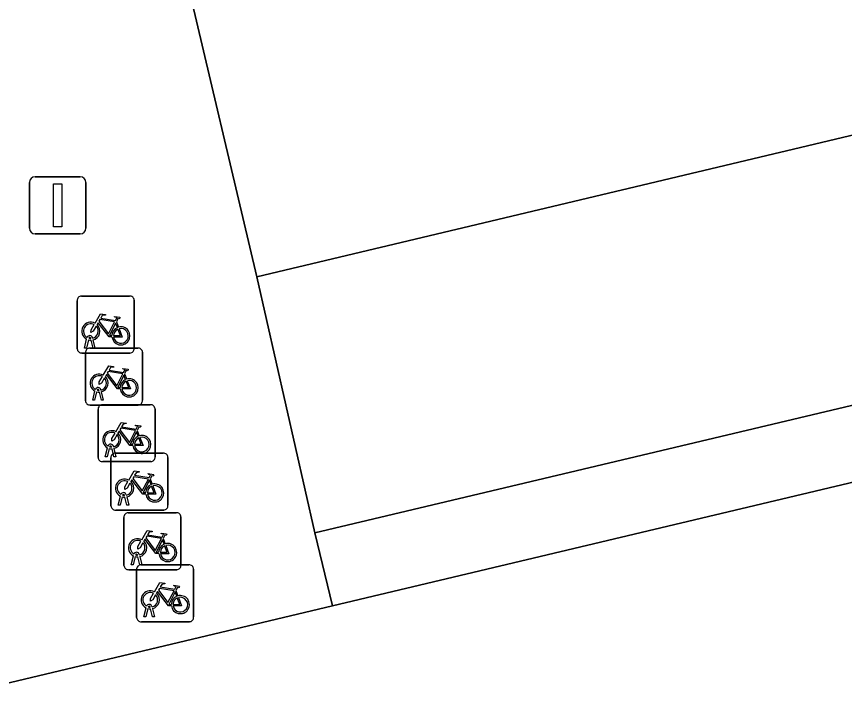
# Model space of a CAD drawing. Extents: x 160675 to 161153, y 383241 to 383714.
# Drawn here: x 160925.43 to 160939.95, y 383491.7 to 383503.84 of the extents above; entities that cross this region are included whole.
import ezdxf

# ---------------------------------------------------------------- set-up
doc = ezdxf.new("R2010")
doc.units = 0
for name, color, linetype in [('IMGEO_Fietsenrek', 7, 'Continuous'), ('IMGEO_Lichtmast', 7, 'Continuous'), ('IMGEO_Pand', 7, 'Continuous'), ('IMGEO_Parkeervlak_open', 7, 'Continuous'), ('IMGEO_Rijbaan_lokaal_open', 7, 'Continuous'), ('IMGEO_Voetpad_open', 7, 'Continuous')]:
    doc.layers.add(name, color=color, linetype=linetype)

msp = doc.modelspace()

# ---------------------------------------------------------------- linework, layer by layer
at = {"layer": 'IMGEO_Fietsenrek'}
for p, q in [((160926.565, 383498.934), (160927.406, 383498.934)), ((160927.406, 383498.934), (160926.565, 383498.934)), ((160926.49, 383498.009), (160926.49, 383498.85)), ((160926.49, 383498.85), (160926.49, 383498.009)), ((160927.49, 383498.859), (160927.49, 383498.018)), ((160927.49, 383498.018), (160927.49, 383498.859)), ((160927.177, 383498.483), (160927.213, 383498.388)), ((160926.759, 383498.201), (160926.76, 383498.194)), ((160926.617, 383498.018), (160926.656, 383498.178)), ((160926.686, 383498.166), (160926.651, 383498.018)), ((160926.728, 383498.19), (160926.727, 383498.194)), ((160926.769, 383498.018), (160926.735, 383498.16)), ((160926.767, 383498.164), (160926.802, 383498.018)), ((160927.415, 383497.934), (160926.574, 383497.934)), ((160926.574, 383497.934), (160927.415, 383497.934)), ((160926.651, 383498.018), (160926.617, 383498.018)), ((160926.635, 383497.097), (160926.635, 383497.938)), ((160926.635, 383497.938), (160926.635, 383497.097)), ((160926.71, 383498.022), (160927.551, 383498.022)), ((160927.551, 383498.022), (160926.71, 383498.022)), ((160926.802, 383498.018), (160926.769, 383498.018)), ((160927.635, 383497.947), (160927.635, 383497.106)), ((160927.635, 383497.106), (160927.635, 383497.947)), ((160927.322, 383497.571), (160927.358, 383497.476)), ((160926.762, 383497.106), (160926.801, 383497.266)), ((160926.831, 383497.254), (160926.796, 383497.106)), ((160926.873, 383497.278), (160926.872, 383497.282)), ((160926.914, 383497.106), (160926.88, 383497.248)), ((160926.904, 383497.289), (160926.905, 383497.282)), ((160926.912, 383497.252), (160926.947, 383497.106)), ((160926.796, 383497.106), (160926.762, 383497.106)), ((160926.947, 383497.106), (160926.914, 383497.106)), ((160927.56, 383497.022), (160926.719, 383497.022)), ((160926.719, 383497.022), (160927.56, 383497.022)), ((160926.856, 383496.103), (160926.856, 383496.944)), ((160926.856, 383496.944), (160926.856, 383496.103)), ((160926.931, 383497.028), (160927.772, 383497.028)), ((160927.772, 383497.028), (160926.931, 383497.028)), ((160927.856, 383496.953), (160927.856, 383496.112)), ((160927.856, 383496.112), (160927.856, 383496.953)), ((160927.543, 383496.577), (160927.579, 383496.482)), ((160926.983, 383496.112), (160927.022, 383496.272)), ((160927.052, 383496.26), (160927.017, 383496.112)), ((160927.094, 383496.284), (160927.093, 383496.288)), ((160927.135, 383496.112), (160927.101, 383496.254)), ((160927.125, 383496.295), (160927.126, 383496.288)), ((160927.133, 383496.258), (160927.168, 383496.112)), ((160927.157, 383496.178), (160927.998, 383496.178)), ((160927.998, 383496.178), (160927.157, 383496.178)), ((160927.781, 383496.028), (160926.94, 383496.028)), ((160926.94, 383496.028), (160927.781, 383496.028)), ((160927.017, 383496.112), (160926.983, 383496.112)), ((160927.082, 383495.253), (160927.082, 383496.094)), ((160927.082, 383496.094), (160927.082, 383495.253)), ((160927.168, 383496.112), (160927.135, 383496.112)), ((160928.082, 383496.103), (160928.082, 383495.262)), ((160928.082, 383495.262), (160928.082, 383496.103)), ((160927.769, 383495.727), (160927.805, 383495.632)), ((160927.32, 383495.434), (160927.319, 383495.438)), ((160927.351, 383495.445), (160927.352, 383495.438)), ((160927.209, 383495.262), (160927.248, 383495.422)), ((160927.278, 383495.41), (160927.243, 383495.262)), ((160927.361, 383495.262), (160927.327, 383495.404)), ((160927.359, 383495.408), (160927.394, 383495.262)), ((160928.007, 383495.178), (160927.166, 383495.178)), ((160927.166, 383495.178), (160928.007, 383495.178)), ((160927.243, 383495.262), (160927.209, 383495.262)), ((160927.394, 383495.262), (160927.361, 383495.262)), ((160927.31, 383494.207), (160927.31, 383495.048)), ((160927.31, 383495.048), (160927.31, 383494.207)), ((160927.385, 383495.132), (160928.226, 383495.132)), ((160928.226, 383495.132), (160927.385, 383495.132)), ((160928.31, 383495.057), (160928.31, 383494.216)), ((160928.31, 383494.216), (160928.31, 383495.057)), ((160927.997, 383494.681), (160928.033, 383494.586)), ((160927.437, 383494.216), (160927.476, 383494.376)), ((160927.506, 383494.364), (160927.471, 383494.216)), ((160927.548, 383494.388), (160927.547, 383494.392)), ((160927.589, 383494.216), (160927.555, 383494.358)), ((160927.579, 383494.399), (160927.58, 383494.392)), ((160927.587, 383494.362), (160927.622, 383494.216)), ((160928.235, 383494.132), (160927.394, 383494.132)), ((160927.394, 383494.132), (160928.235, 383494.132)), ((160927.471, 383494.216), (160927.437, 383494.216)), ((160927.532, 383493.293), (160927.532, 383494.134)), ((160927.532, 383494.134), (160927.532, 383493.293)), ((160927.622, 383494.216), (160927.589, 383494.216)), ((160927.607, 383494.218), (160928.448, 383494.218)), ((160928.448, 383494.218), (160927.607, 383494.218)), ((160928.532, 383494.143), (160928.532, 383493.302)), ((160928.532, 383493.302), (160928.532, 383494.143)), ((160928.219, 383493.767), (160928.255, 383493.672)), ((160927.659, 383493.302), (160927.698, 383493.462)), ((160927.728, 383493.45), (160927.693, 383493.302)), ((160927.77, 383493.474), (160927.769, 383493.478)), ((160927.811, 383493.302), (160927.777, 383493.444)), ((160927.801, 383493.485), (160927.802, 383493.478)), ((160927.809, 383493.448), (160927.844, 383493.302)), ((160927.693, 383493.302), (160927.659, 383493.302)), ((160927.844, 383493.302), (160927.811, 383493.302)), ((160928.457, 383493.218), (160927.616, 383493.218)), ((160927.616, 383493.218), (160928.457, 383493.218))]:
    msp.add_line(p, q, dxfattribs=at)
for points in [[(160926.803, 383498.46), (160926.898, 383498.624), (160926.984, 383498.61), (160926.986, 383498.601), (160926.93, 383498.59), (160926.903, 383498.545), (160927.159, 383498.504)], [(160927.146, 383498.479), (160926.889, 383498.52), (160926.872, 383498.491), (160927.039, 383498.271), (160927.146, 383498.479)], [(160927.159, 383498.504), (160927.184, 383498.553), (160927.178, 383498.557), (160927.155, 383498.561), (160927.143, 383498.568), (160927.142, 383498.571), (160927.144, 383498.576), (160927.239, 383498.561), (160927.241, 383498.551), (160927.231, 383498.538), (160927.219, 383498.532), (160927.205, 383498.538), (160927.177, 383498.483)], [(160926.824, 383498.408), (160926.772, 383498.318), (160926.732, 383498.293), (160926.733, 383498.34), (160926.788, 383498.434)], [(160927.099, 383498.216), (160927.049, 383498.216), (160926.858, 383498.467), (160926.839, 383498.435)], [(160927.194, 383498.381), (160927.164, 383498.458), (160927.055, 383498.24), (160927.098, 383498.24)], [(160927.128, 383498.24), (160927.248, 383498.239), (160927.204, 383498.353)], [(160927.224, 383498.36), (160927.279, 383498.215), (160927.129, 383498.215)], [(160926.948, 383497.548), (160927.043, 383497.712), (160927.129, 383497.698), (160927.131, 383497.689), (160927.075, 383497.678), (160927.048, 383497.633), (160927.304, 383497.592)], [(160927.304, 383497.592), (160927.329, 383497.641), (160927.323, 383497.645), (160927.3, 383497.649), (160927.288, 383497.656), (160927.287, 383497.659), (160927.289, 383497.664), (160927.384, 383497.649), (160927.386, 383497.639), (160927.376, 383497.626), (160927.364, 383497.62), (160927.35, 383497.626), (160927.322, 383497.571)], [(160926.969, 383497.496), (160926.917, 383497.406), (160926.877, 383497.381), (160926.878, 383497.428), (160926.933, 383497.522)], [(160927.244, 383497.304), (160927.194, 383497.304), (160927.003, 383497.555), (160926.984, 383497.523)], [(160927.291, 383497.567), (160927.034, 383497.608), (160927.017, 383497.579), (160927.184, 383497.359), (160927.291, 383497.567)], [(160927.339, 383497.469), (160927.309, 383497.546), (160927.2, 383497.328), (160927.243, 383497.328)], [(160927.273, 383497.328), (160927.393, 383497.327), (160927.349, 383497.441)], [(160927.369, 383497.448), (160927.424, 383497.303), (160927.274, 383497.303)], [(160927.169, 383496.554), (160927.264, 383496.718), (160927.35, 383496.704), (160927.352, 383496.695), (160927.296, 383496.684), (160927.269, 383496.639), (160927.525, 383496.598)], [(160927.512, 383496.573), (160927.255, 383496.614), (160927.238, 383496.585), (160927.405, 383496.365), (160927.512, 383496.573)], [(160927.525, 383496.598), (160927.55, 383496.647), (160927.544, 383496.651), (160927.521, 383496.655), (160927.509, 383496.662), (160927.508, 383496.665), (160927.51, 383496.67), (160927.605, 383496.655), (160927.607, 383496.645), (160927.597, 383496.632), (160927.585, 383496.626), (160927.571, 383496.632), (160927.543, 383496.577)], [(160927.19, 383496.502), (160927.138, 383496.412), (160927.098, 383496.387), (160927.099, 383496.434), (160927.154, 383496.528)], [(160927.465, 383496.31), (160927.415, 383496.31), (160927.224, 383496.561), (160927.205, 383496.529)], [(160927.56, 383496.475), (160927.53, 383496.552), (160927.421, 383496.334), (160927.464, 383496.334)], [(160927.59, 383496.454), (160927.645, 383496.309), (160927.495, 383496.309)], [(160927.494, 383496.334), (160927.614, 383496.333), (160927.57, 383496.447)], [(160927.395, 383495.704), (160927.49, 383495.868), (160927.576, 383495.854), (160927.578, 383495.845), (160927.522, 383495.834), (160927.495, 383495.789), (160927.751, 383495.748)], [(160927.738, 383495.723), (160927.481, 383495.764), (160927.464, 383495.735), (160927.631, 383495.515), (160927.738, 383495.723)], [(160927.751, 383495.748), (160927.776, 383495.797), (160927.77, 383495.801), (160927.747, 383495.805), (160927.735, 383495.812), (160927.734, 383495.815), (160927.736, 383495.82), (160927.831, 383495.805), (160927.833, 383495.795), (160927.823, 383495.782), (160927.811, 383495.776), (160927.797, 383495.782), (160927.769, 383495.727)], [(160927.416, 383495.652), (160927.364, 383495.562), (160927.324, 383495.537), (160927.325, 383495.584), (160927.38, 383495.678)], [(160927.691, 383495.46), (160927.641, 383495.46), (160927.45, 383495.711), (160927.431, 383495.679)], [(160927.786, 383495.625), (160927.756, 383495.702), (160927.647, 383495.484), (160927.69, 383495.484)], [(160927.72, 383495.484), (160927.84, 383495.483), (160927.796, 383495.597)], [(160927.816, 383495.604), (160927.871, 383495.459), (160927.721, 383495.459)], [(160927.623, 383494.658), (160927.718, 383494.822), (160927.804, 383494.808), (160927.806, 383494.799), (160927.75, 383494.788), (160927.723, 383494.743), (160927.979, 383494.702)], [(160927.966, 383494.677), (160927.709, 383494.718), (160927.692, 383494.689), (160927.859, 383494.469), (160927.966, 383494.677)], [(160927.979, 383494.702), (160928.004, 383494.751), (160927.998, 383494.755), (160927.975, 383494.759), (160927.963, 383494.766), (160927.962, 383494.769), (160927.964, 383494.774), (160928.059, 383494.759), (160928.061, 383494.749), (160928.051, 383494.736), (160928.039, 383494.73), (160928.025, 383494.736), (160927.997, 383494.681)], [(160927.644, 383494.606), (160927.592, 383494.516), (160927.552, 383494.491), (160927.553, 383494.538), (160927.608, 383494.632)], [(160927.919, 383494.414), (160927.869, 383494.414), (160927.678, 383494.665), (160927.659, 383494.633)], [(160928.014, 383494.579), (160927.984, 383494.656), (160927.875, 383494.438), (160927.918, 383494.438)], [(160927.948, 383494.438), (160928.068, 383494.437), (160928.024, 383494.551)], [(160928.044, 383494.558), (160928.099, 383494.413), (160927.949, 383494.413)], [(160927.845, 383493.744), (160927.94, 383493.908), (160928.026, 383493.894), (160928.028, 383493.885), (160927.972, 383493.874), (160927.945, 383493.829), (160928.201, 383493.788)], [(160928.201, 383493.788), (160928.226, 383493.837), (160928.22, 383493.841), (160928.197, 383493.845), (160928.185, 383493.852), (160928.184, 383493.855), (160928.186, 383493.86), (160928.281, 383493.845), (160928.283, 383493.835), (160928.273, 383493.822), (160928.261, 383493.816), (160928.247, 383493.822), (160928.219, 383493.767)], [(160927.866, 383493.692), (160927.814, 383493.602), (160927.774, 383493.577), (160927.775, 383493.624), (160927.83, 383493.718)], [(160928.141, 383493.5), (160928.091, 383493.5), (160927.9, 383493.751), (160927.881, 383493.719)], [(160928.188, 383493.763), (160927.931, 383493.804), (160927.914, 383493.775), (160928.081, 383493.555), (160928.188, 383493.763)], [(160928.236, 383493.665), (160928.206, 383493.742), (160928.097, 383493.524), (160928.14, 383493.524)], [(160928.17, 383493.524), (160928.29, 383493.523), (160928.246, 383493.637)], [(160928.266, 383493.644), (160928.321, 383493.499), (160928.171, 383493.499)]]:
    msp.add_lwpolyline(points, dxfattribs=at)
for centre, radius, start, end in [((160926.568, 383498.856), 0.0779, 92.4484, 184.2845), ((160926.568, 383498.856), 0.0779, 92.4484, 184.2845), ((160927.412, 383498.856), 0.0779, 2.4484, 94.2845), ((160927.412, 383498.856), 0.0779, 2.4484, 94.2845), ((160926.73, 383498.319), 0.159, 62.6766, 242.1369), ((160926.73, 383498.319), 0.129, 63.3192, 238.903), ((160926.73, 383498.319), 0.129, 283.6043, 43.4302), ((160926.73, 383498.319), 0.159, 283.5766, 46.6042), ((160927.257, 383498.235), 0.159, 113.3408, 178.3217), ((160927.257, 383498.235), 0.159, 187.0065, 105.7708), ((160927.257, 383498.235), 0.129, 113.923, 177.9556), ((160927.257, 383498.235), 0.129, 188.6715, 104.5883), ((160926.71, 383498.19), 0.0499, 12.8025, 158.6934), ((160926.71, 383498.19), 0.0174, 12.8025, 163.4502), ((160926.73, 383498.319), 0.129, 253.415, 269.0204), ((160926.73, 383498.319), 0.159, 253.9967, 271.7867), ((160926.568, 383498.012), 0.0779, 182.4484, 274.2845), ((160926.568, 383498.012), 0.0779, 182.4484, 274.2845), ((160926.713, 383497.944), 0.0779, 92.4484, 184.2845), ((160926.713, 383497.944), 0.0779, 92.4484, 184.2845), ((160927.412, 383498.012), 0.0779, 272.4484, 4.2845), ((160927.412, 383498.012), 0.0779, 272.4484, 4.2845), ((160927.557, 383497.944), 0.0779, 2.4484, 94.2845), ((160927.557, 383497.944), 0.0779, 2.4484, 94.2845), ((160926.875, 383497.407), 0.159, 62.6766, 242.1369), ((160926.875, 383497.407), 0.129, 63.3192, 238.903), ((160926.875, 383497.407), 0.129, 283.6043, 43.4302), ((160926.875, 383497.407), 0.159, 283.5766, 46.6042), ((160927.402, 383497.323), 0.159, 113.3408, 178.3217), ((160927.402, 383497.323), 0.159, 187.0065, 105.7708), ((160926.855, 383497.278), 0.0499, 12.8025, 158.6934), ((160927.402, 383497.323), 0.129, 113.923, 177.9556), ((160927.402, 383497.323), 0.129, 188.6715, 104.5883), ((160926.875, 383497.407), 0.159, 253.9967, 271.7867), ((160926.855, 383497.278), 0.0174, 12.8025, 163.4502), ((160926.875, 383497.407), 0.129, 253.415, 269.0204), ((160926.713, 383497.1), 0.0779, 182.4484, 274.2845), ((160926.713, 383497.1), 0.0779, 182.4484, 274.2845), ((160927.557, 383497.1), 0.0779, 272.4484, 4.2845), ((160927.557, 383497.1), 0.0779, 272.4484, 4.2845), ((160926.934, 383496.95), 0.0779, 92.4484, 184.2845), ((160926.934, 383496.95), 0.0779, 92.4484, 184.2845), ((160927.778, 383496.95), 0.0779, 2.4484, 94.2845), ((160927.778, 383496.95), 0.0779, 2.4484, 94.2845), ((160927.096, 383496.413), 0.159, 62.6766, 242.1369), ((160927.096, 383496.413), 0.129, 63.3192, 238.903), ((160927.096, 383496.413), 0.129, 283.6043, 43.4302), ((160927.096, 383496.413), 0.159, 283.5766, 46.6042), ((160927.623, 383496.329), 0.159, 113.3408, 178.3217), ((160927.623, 383496.329), 0.159, 187.0065, 105.7708), ((160927.623, 383496.329), 0.129, 188.6715, 104.5883), ((160927.076, 383496.284), 0.0499, 12.8025, 158.6934), ((160927.623, 383496.329), 0.129, 113.923, 177.9556), ((160927.096, 383496.413), 0.159, 253.9967, 271.7867), ((160927.076, 383496.284), 0.0174, 12.8025, 163.4502), ((160927.096, 383496.413), 0.129, 253.415, 269.0204), ((160927.16, 383496.1), 0.0779, 92.4484, 184.2845), ((160927.16, 383496.1), 0.0779, 92.4484, 184.2845), ((160928.004, 383496.1), 0.0779, 2.4484, 94.2845), ((160928.004, 383496.1), 0.0779, 2.4484, 94.2845), ((160926.934, 383496.106), 0.0779, 182.4484, 274.2845), ((160926.934, 383496.106), 0.0779, 182.4484, 274.2845), ((160927.778, 383496.106), 0.0779, 272.4484, 4.2845), ((160927.778, 383496.106), 0.0779, 272.4484, 4.2845), ((160927.322, 383495.563), 0.159, 62.6766, 242.1369), ((160927.322, 383495.563), 0.129, 63.3192, 238.903), ((160927.322, 383495.563), 0.129, 283.6043, 43.4302), ((160927.322, 383495.563), 0.159, 283.5766, 46.6042), ((160927.849, 383495.479), 0.159, 113.3408, 178.3217), ((160927.849, 383495.479), 0.159, 187.0065, 105.7708), ((160927.849, 383495.479), 0.129, 113.923, 177.9556), ((160927.849, 383495.479), 0.129, 188.6715, 104.5883), ((160927.302, 383495.434), 0.0499, 12.8025, 158.6934), ((160927.302, 383495.434), 0.0174, 12.8025, 163.4502), ((160927.322, 383495.563), 0.129, 253.415, 269.0204), ((160927.322, 383495.563), 0.159, 253.9967, 271.7867), ((160927.16, 383495.256), 0.0779, 182.4484, 274.2845), ((160927.16, 383495.256), 0.0779, 182.4484, 274.2845), ((160928.004, 383495.256), 0.0779, 272.4484, 4.2845), ((160928.004, 383495.256), 0.0779, 272.4484, 4.2845), ((160927.388, 383495.054), 0.0779, 92.4484, 184.2845), ((160927.388, 383495.054), 0.0779, 92.4484, 184.2845), ((160928.232, 383495.054), 0.0779, 2.4484, 94.2845), ((160928.232, 383495.054), 0.0779, 2.4484, 94.2845), ((160927.55, 383494.517), 0.159, 62.6766, 242.1369), ((160927.55, 383494.517), 0.129, 63.3192, 238.903), ((160927.55, 383494.517), 0.129, 283.6043, 43.4302), ((160927.55, 383494.517), 0.159, 283.5766, 46.6042), ((160928.077, 383494.433), 0.159, 113.3408, 178.3217), ((160928.077, 383494.433), 0.159, 187.0065, 105.7708), ((160927.53, 383494.388), 0.0499, 12.8025, 158.6934), ((160928.077, 383494.433), 0.129, 113.923, 177.9556), ((160928.077, 383494.433), 0.129, 188.6715, 104.5883), ((160927.55, 383494.517), 0.159, 253.9967, 271.7867), ((160927.53, 383494.388), 0.0174, 12.8025, 163.4502), ((160927.55, 383494.517), 0.129, 253.415, 269.0204), ((160927.388, 383494.21), 0.0779, 182.4484, 274.2845), ((160927.388, 383494.21), 0.0779, 182.4484, 274.2845), ((160927.61, 383494.14), 0.0779, 92.4484, 184.2845), ((160927.61, 383494.14), 0.0779, 92.4484, 184.2845), ((160928.232, 383494.21), 0.0779, 272.4484, 4.2845), ((160928.232, 383494.21), 0.0779, 272.4484, 4.2845), ((160928.454, 383494.14), 0.0779, 2.4484, 94.2845), ((160928.454, 383494.14), 0.0779, 2.4484, 94.2845), ((160927.772, 383493.603), 0.159, 62.6766, 242.1369), ((160927.772, 383493.603), 0.129, 63.3192, 238.903), ((160927.772, 383493.603), 0.159, 283.5766, 46.6042), ((160927.772, 383493.603), 0.129, 283.6043, 43.4302), ((160928.299, 383493.519), 0.159, 113.3408, 178.3217), ((160928.299, 383493.519), 0.159, 187.0065, 105.7708), ((160928.299, 383493.519), 0.129, 113.923, 177.9556), ((160928.299, 383493.519), 0.129, 188.6715, 104.5883), ((160927.752, 383493.474), 0.0499, 12.8025, 158.6934), ((160927.772, 383493.603), 0.159, 253.9967, 271.7867), ((160927.752, 383493.474), 0.0174, 12.8025, 163.4502), ((160927.772, 383493.603), 0.129, 253.415, 269.0204), ((160927.61, 383493.296), 0.0779, 182.4484, 274.2845), ((160927.61, 383493.296), 0.0779, 182.4484, 274.2845), ((160928.454, 383493.296), 0.0779, 272.4484, 4.2845), ((160928.454, 383493.296), 0.0779, 272.4484, 4.2845)]:
    msp.add_arc(centre, radius, start, end, dxfattribs=at)
at = {"layer": 'IMGEO_Lichtmast'}
for p, q in [((160925.753, 383501.026), (160926.543, 383501.026)), ((160926.543, 383501.026), (160925.753, 383501.026)), ((160925.653, 383500.126), (160925.653, 383500.926)), ((160925.653, 383500.926), (160925.653, 383500.126)), ((160926.643, 383500.926), (160926.643, 383500.126)), ((160926.643, 383500.126), (160926.643, 383500.926)), ((160926.543, 383500.026), (160925.753, 383500.026)), ((160925.753, 383500.026), (160926.543, 383500.026))]:
    msp.add_line(p, q, dxfattribs=at)
msp.add_lwpolyline([(160926.073, 383500.901), (160926.223, 383500.901), (160926.223, 383500.151), (160926.073, 383500.151), (160926.073, 383500.901)], dxfattribs=at)
for centre, start, end in [((160925.753, 383500.926), 90, 180), ((160925.753, 383500.926), 90, 180), ((160926.543, 383500.926), 0, 90), ((160926.543, 383500.926), 360, 90), ((160925.753, 383500.126), 180, 270), ((160925.753, 383500.126), 180, 270), ((160926.543, 383500.126), 270, 0), ((160926.543, 383500.126), 270, 0)]:
    msp.add_arc(centre, 0.1, start, end, dxfattribs=at)
at = {"layer": 'IMGEO_Pand'}
msp.add_lwpolyline([(160979.419, 383505.022), (160930.969, 383493.5), (160924.945, 383492.067), (160924.82, 383492.508), (160921.273, 383491.697), (160918.775, 383502.03), (160918.011, 383505.128)], dxfattribs=at)
at = {"layer": 'IMGEO_Parkeervlak_open'}
msp.add_lwpolyline([(160956.448, 383505.659), (160929.639, 383499.27), (160930.66, 383494.777), (160957.513, 383501.154)], close=True, dxfattribs=at)
at = {"layer": 'IMGEO_Rijbaan_lokaal_open'}
msp.add_lwpolyline([(160956.448, 383505.659), (160957.429, 383505.895), (160969.119, 383508.698), (160976.879, 383510.895), (160977.973, 383511.21), (160989.727, 383513.97), (160988.32, 383519.965), (160986.844, 383519.609), (160986.87, 383519.502), (160986.336, 383519.37), (160976.602, 383517.059), (160968.32, 383514.48), (160966.369, 383513.847), (160965.4, 383513.568), (160955.568, 383511.188), (160928.345, 383504.776), (160928.362, 383504.703), (160929.639, 383499.27)], close=True, dxfattribs=at)
at = {"layer": 'IMGEO_Voetpad_open'}
msp.add_lwpolyline([(160979.419, 383505.022), (160977.973, 383511.21), (160976.879, 383510.895), (160978.009, 383506.073), (160958.511, 383501.384), (160957.429, 383505.895), (160956.448, 383505.659), (160957.513, 383501.154), (160930.66, 383494.777), (160930.969, 383493.5)], close=True, dxfattribs=at)
msp.add_lwpolyline([(160918.011, 383505.128), (160918.775, 383502.03), (160921.273, 383491.697), (160924.82, 383492.508), (160924.945, 383492.067), (160930.969, 383493.5), (160930.66, 383494.777), (160929.639, 383499.27), (160928.362, 383504.703)], dxfattribs=at)

doc.saveas('drawing.dxf')
